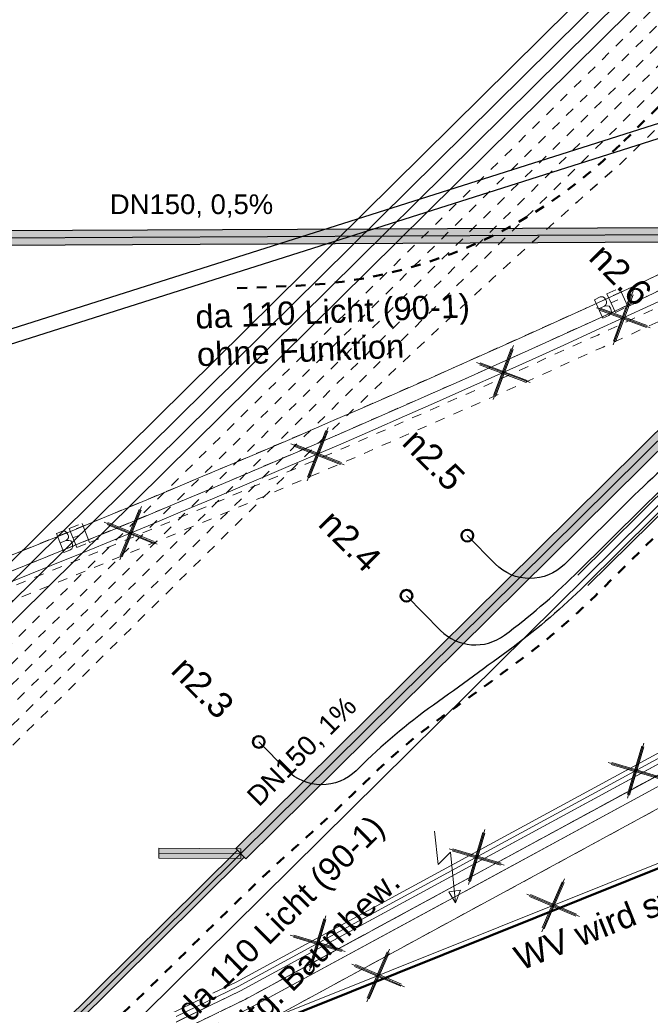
# Model space of a CAD drawing. Header units: metres. Extents: x -502 to 161, y -108 to 174.
# Tile 574 of 776: x -143.55 to -137.09, y 48.01 to 58.1. Entities that reach past the tile are written whole.
import ezdxf

# ---------------------------------------------------------------- set-up
doc = ezdxf.new("R2010")
doc.units = ezdxf.units.M
doc.header["$LTSCALE"] = 0.1
for name, pattern in [('102', [101.6, 101.6, 0]), ('2-1', [0.17, 0.06, -0.025, 0.06, -0.025]), ('202', [0.132, 0.0875, -0.019, 0.0065, -0.019]), ('226', [0.119, 0.1, -0.019]), ('3', [0.27, 0.1, -0.035, 0.1, -0.035])]:
    doc.linetypes.add(name, pattern=pattern)
for name, color, linetype in [('BRI31-005.05-5p02-Koordinierung Lageplan 4. BA ZOB West 2022-06-15', 7, 'Continuous'), ('BRI31-005.06-5f07-Koordinierung Lageplan 4. BA ZOB Fernbusbahnh', 7, 'Continuous'), ('BRI31-005.07-5f08-Koordinierung Lageplan 4. BA Radstation - Seeterrasse 2023-05-31', 7, 'Continuous')]:
    doc.layers.add(name, color=color, linetype=linetype)
doc.styles.add('Arial', font='arial.ttf')

# ---------------------------------------------------------------- blocks, each defined once
blk = doc.blocks.new('1016')
at = {"color": 7, "linetype": 'Continuous', "lineweight": 9, "transparency": 33554687}
for p, q in [((0.703072, 0.277444), (1.257444, -0.276928)), ((1.257444, 0.277444), (0.703072, -0.276928))]:
    blk.add_line(p, q, dxfattribs=at)
at = {"color": 2, "linetype": 'Continuous', "lineweight": 20, "true_color": 0xffff00, "transparency": 33554687}
for p, q in [((1.212401, 0.25319), (0.727326, -0.231885)), ((0.727326, 0.232401), (1.212401, -0.252674)), ((0.748114, 0.25319), (1.23319, -0.231885)), ((1.23319, 0.232401), (0.748114, -0.252674))]:
    blk.add_line(p, q, dxfattribs=at)
blk = doc.blocks.new('10011')
at = {"color": 190, "linetype": 'Continuous', "lineweight": 13, "true_color": 0x7f00ff, "transparency": 33554687}
for p, q in [((4.302568, 0.608018), (4.469535, 0.6081)), ((4.302568, 0.608018), (4.304235, 0.088154)), ((4.655568, 0.608018), (4.907582, 0.608142)), ((4.655568, 0.608018), (4.657235, 0.088154)), ((5.008568, 0.608018), (5.010235, 0.088154)), ((4.302693, 0.352595), (4.469661, 0.352677)), ((4.655694, 0.352595), (4.847467, 0.352689)), ((4.302824, 0.088154), (4.469791, 0.088236)), ((4.655824, 0.088154), (4.907837, 0.088278)), ((5.008823, 0.088154), (5.260838, 0.088278))]:
    blk.add_line(p, q, dxfattribs=at)
at = {"color": 190, "linetype": 'Continuous', "lineweight": 13, "true_color": 0x7f00ff, "transparency": 33554687, "flags": 128}
blk.add_lwpolyline([(4.469535, 0.6081), (4.530396, 0.585559), (4.557445, 0.540477), (4.569467, 0.480368), (4.566462, 0.43228), (4.546926, 0.393209), (4.513866, 0.367663), (4.469661, 0.352677), (4.531898, 0.330094), (4.573975, 0.298537), (4.585997, 0.238428), (4.581489, 0.182827), (4.567964, 0.136242), (4.52739, 0.103182), (4.469791, 0.088236)], dxfattribs=at)
blk = doc.blocks.new('951')
at = {"color": 3, "linetype": 'Continuous', "lineweight": 13, "true_color": 0x00ff00, "transparency": 33554687}
for p, q in [((5.053472, 0.9793), (4.792795, 0.344076)), ((5.13368, 0.444375), (4.732639, -0.518491)), ((4.792795, 0.344076), (5.13368, 0.444375)), ((4.732639, -0.518491), (4.715929, -0.2527)), ((4.715929, -0.2527), (4.943186, -0.339625)), ((4.943186, -0.339625), (4.732639, -0.518491))]:
    blk.add_line(p, q, dxfattribs=at)

msp = doc.modelspace()

# ---------------------------------------------------------------- linework, layer by layer
at = {"layer": 'BRI31-005.05-5p02-Koordinierung Lageplan 4. BA ZOB West 2022-06-15', "color": 3, "linetype": 'Continuous', "lineweight": 18, "true_color": 0x00ff00, "transparency": 33554687, "flags": 128}
for points in [[(-95.349, 78.326), (-102.573, 75.366), (-110.136, 72.306), (-117.067, 69.456), (-120.339, 67.894), (-122.673, 66.48), (-125.441, 64.186), (-127.51, 61.662), (-132.376, 55.512), (-136.332, 50.73), (-141.245, 48.064), (-147.283, 45.146), (-156.913, 41.076), (-164.94, 37.646), (-169.783, 35.816), (-169.97, 35.745), (-171.321, 35.581), (-172.505, 35.438), (-172.655, 35.445), (-174.859, 35.155), (-177.63, 34.484), (-180.428, 33.654)], [(-180.444, 33.702), (-177.643, 34.532), (-174.868, 35.204), (-172.662, 35.496), (-172.516, 35.537), (-171.72, 35.633), (-170.631, 35.766), (-170.344, 35.8), (-170.081, 35.832), (-169.833, 35.904), (-169.818, 35.91), (-164.977, 37.739), (-156.952, 41.168), (-147.324, 45.237), (-141.291, 48.153), (-136.397, 50.809), (-132.454, 55.575), (-127.588, 61.725), (-125.512, 64.257), (-123.463, 65.955), (-123.178, 66.46), (-123.138, 66.53), (-123.099, 66.632)]]:
    msp.add_lwpolyline(points, dxfattribs=at)
at = {"layer": 'BRI31-005.06-5f07-Koordinierung Lageplan 4. BA ZOB Fernbusbahnh', "color": 7, "linetype": 'Continuous', "lineweight": 13, "transparency": 33554687, "flags": 128}
for points in [[(-337.053, -53.906), (-337.053, -53.906, 0.024076), (-333.124, -51.36), (-333.124, -51.36, -0.090571), (-316.448, -43.461, 0.047347), (-281.841, -30.587), (-279.077, -29.218, 0.045809), (-264.224, -20.071), (-198.594, 29.158, -0.054812), (-181.586, 39.217), (-181.586, 39.217, -0.038475), (-159.177, 47.336), (-159.177, 47.336, 0.039395), (-137.757, 55.141), (-137.192, 55.4), (-137.192, 55.4, 0.064343), (-127.446, 61.52), (-127.446, 61.52), (-122.571, 65.536, -0.170872), (-88.33, 78.059), (-82.282, 78.436), (-80.567, 79.709), (-70.98, 86.821), (-68.555, 87.666)], [(-279.011, -29.352, 0.045809), (-264.134, -20.191), (-198.504, 29.038), (-198.504, 29.038, -0.054812), (-181.524, 39.08), (-181.524, 39.08, -0.038475), (-159.137, 47.192), (-159.137, 47.192, 0.039395), (-137.695, 55.004), (-137.695, 55.004), (-137.129, 55.264, 0.064344), (-127.35, 61.405), (-122.476, 65.42), (-122.476, 65.42, -0.17089), (-88.325, 77.909), (-88.325, 77.909), (-82.228, 78.289), (-80.478, 79.588), (-70.909, 86.687), (-68.561, 87.506)]]:
    msp.add_lwpolyline(points, format="xyb", dxfattribs=at)
at = {"layer": 'BRI31-005.06-5f07-Koordinierung Lageplan 4. BA ZOB Fernbusbahnh', "color": 3, "linetype": 'Continuous', "lineweight": 13, "true_color": 0x00ff00, "transparency": 33554687, "flags": 128}
for points in [[(-95.349, 78.326), (-102.573, 75.366), (-110.136, 72.306), (-117.067, 69.456), (-120.339, 67.894), (-122.673, 66.48), (-125.441, 64.186), (-127.51, 61.662), (-132.376, 55.512), (-136.332, 50.73), (-141.245, 48.064), (-147.283, 45.146), (-156.913, 41.076), (-164.94, 37.646), (-169.783, 35.816), (-169.97, 35.745), (-171.321, 35.581), (-172.505, 35.438), (-172.655, 35.445), (-174.859, 35.155), (-177.63, 34.484), (-180.428, 33.654)], [(-180.444, 33.702), (-177.643, 34.532), (-174.868, 35.204), (-172.662, 35.496), (-172.516, 35.537), (-171.72, 35.633), (-170.631, 35.766), (-170.344, 35.8), (-170.081, 35.832), (-169.833, 35.904), (-169.818, 35.91), (-164.977, 37.739), (-156.952, 41.168), (-147.324, 45.237), (-141.291, 48.153), (-136.397, 50.809), (-132.454, 55.575), (-127.588, 61.725), (-125.512, 64.257), (-123.463, 65.955), (-123.178, 66.46), (-123.138, 66.53), (-123.099, 66.632)]]:
    msp.add_lwpolyline(points, dxfattribs=at)
at = {"layer": 'BRI31-005.06-5f07-Koordinierung Lageplan 4. BA ZOB Fernbusbahnh', "color": 255, "linetype": 'Continuous', "lineweight": 9, "transparency": 33554687, "flags": 128}
msp.add_lwpolyline([(-180.46, 33.75), (-177.656, 34.58), (-174.877, 35.253), (-172.672, 35.545), (-172.526, 35.586), (-171.726, 35.683), (-170.637, 35.816), (-170.35, 35.85), (-170.091, 35.881), (-169.849, 35.951), (-169.836, 35.957), (-164.996, 37.785), (-156.972, 41.214), (-147.345, 45.283), (-141.314, 48.198), (-136.429, 50.848), (-132.493, 55.606), (-127.627, 61.756), (-125.548, 64.292), (-123.502, 65.988), (-123.222, 66.485), (-123.183, 66.551), (-123.146, 66.65)], dxfattribs=at)
at = {"layer": 'BRI31-005.07-5f08-Koordinierung Lageplan 4. BA Radstation - Seeterrasse 2023-05-31', "color": 12, "linetype": 'Continuous', "lineweight": 30, "true_color": 0xcc0000, "transparency": 33554687}
for p, q in [((-141.341, 49.611), (-133.166, 57.699)), ((-141.341, 49.611), (-133.166, 57.699)), ((-141.288, 49.558), (-133.113, 57.646)), ((-141.288, 49.558), (-133.113, 57.646)), ((-141.236, 49.504), (-133.061, 57.593)), ((-141.236, 49.504), (-133.061, 57.593))]:
    msp.add_line(p, q, dxfattribs=at)
at = {"layer": 'BRI31-005.07-5f08-Koordinierung Lageplan 4. BA Radstation - Seeterrasse 2023-05-31', "color": 142, "linetype": 'Continuous', "lineweight": 30, "true_color": 0x0099cc, "transparency": 33554687}
for p, q in [((-146.103, 55.928), (-126.137, 56.02)), ((-146.103, 55.928), (-126.137, 56.02)), ((-146.103, 55.853), (-126.137, 55.945)), ((-146.103, 55.853), (-126.137, 55.945)), ((-146.102, 55.778), (-126.136, 55.87)), ((-146.102, 55.778), (-126.136, 55.87))]:
    msp.add_line(p, q, dxfattribs=at)
at = {"layer": 'BRI31-005.07-5f08-Koordinierung Lageplan 4. BA Radstation - Seeterrasse 2023-05-31', "color": 1, "linetype": 'Continuous', "lineweight": 20, "true_color": 0xff0000, "transparency": 33554687}
for p, q in [((-137.837, 52.41), (-134.486, 55.721)), ((-137.732, 52.303), (-134.381, 55.614))]:
    msp.add_line(p, q, dxfattribs=at)
at = {"layer": 'BRI31-005.07-5f08-Koordinierung Lageplan 4. BA Radstation - Seeterrasse 2023-05-31', "color": 12, "linetype": 'Continuous', "lineweight": 13, "true_color": 0xcc0000, "transparency": 33554687}
for p, q in [((-142.127, 49.612), (-141.288, 49.608)), ((-142.127, 49.612), (-141.288, 49.608)), ((-150.124, 40.885), (-141.323, 49.593)), ((-150.124, 40.885), (-141.323, 49.593)), ((-150.089, 40.849), (-141.288, 49.558)), ((-150.089, 40.849), (-141.288, 49.558)), ((-150.053, 40.814), (-141.253, 49.522)), ((-150.053, 40.814), (-141.253, 49.522)), ((-142.127, 49.562), (-141.288, 49.558)), ((-142.127, 49.562), (-141.288, 49.558)), ((-142.127, 49.512), (-141.289, 49.508)), ((-142.127, 49.512), (-141.289, 49.508))]:
    msp.add_line(p, q, dxfattribs=at)
at = {"layer": 'BRI31-005.07-5f08-Koordinierung Lageplan 4. BA Radstation - Seeterrasse 2023-05-31', "color": 7, "linetype": 'Continuous', "lineweight": 9, "transparency": 33554687}
for p, q in [((-142.127, 49.512), (-142.127, 49.612)), ((-142.127, 49.512), (-142.127, 49.612)), ((-141.341, 49.611), (-141.236, 49.504)), ((-141.341, 49.611), (-141.236, 49.504)), ((-141.288, 49.608), (-141.289, 49.508)), ((-141.288, 49.608), (-141.289, 49.508)), ((-141.323, 49.593), (-141.253, 49.522)), ((-141.323, 49.593), (-141.253, 49.522))]:
    msp.add_line(p, q, dxfattribs=at)
at = {"layer": 'BRI31-005.07-5f08-Koordinierung Lageplan 4. BA Radstation - Seeterrasse 2023-05-31', "color": 250, "linetype": '202', "lineweight": 20, "true_color": 0x333333, "transparency": 33554687, "flags": 128}
msp.add_lwpolyline([(-169.782, 35.816), (-164.94, 37.647), (-156.912, 41.076), (-147.283, 45.145), (-141.245, 48.064), (-136.333, 50.73), (-132.377, 55.512), (-127.511, 61.662), (-125.44, 64.186), (-122.672, 66.481), (-120.338, 67.894), (-117.068, 69.455), (-110.137, 72.307), (-102.574, 75.367), (-95.348, 78.327), (-87.205, 81.706), (-82.322, 84.224), (-73.284, 89.176), (-65.38, 92.266), (-55.008, 96.337), (-42.571, 101.496), (-24.277, 108.475), (-23.628, 108.616), (-22.779, 108.939), (-21.227, 109.532), (-20.731, 109.828), (-6.573, 115.397), (-3.333, 116.527), (2.12, 118.676), (8.435, 121.116), (16.199, 124.136), (23.851, 127.116), (32.065, 130.317), (39.013, 133.194), (40.755, 134.413), (40.927, 134.167), (39.159, 132.93), (32.177, 130.039), (23.959, 126.836), (16.307, 123.856), (8.543, 120.836), (2.23, 118.396), (-3.229, 116.245), (-6.469, 115.115), (-20.599, 109.558), (-21.095, 109.262), (-22.673, 108.659), (-23.542, 108.328), (-24.191, 108.187), (-42.461, 101.218), (-54.896, 96.059), (-65.27, 91.986), (-73.156, 88.904), (-82.182, 83.96), (-87.079, 81.434), (-95.234, 78.049), (-102.46, 75.089), (-110.023, 72.029), (-116.946, 69.181), (-120.196, 67.63), (-122.498, 66.235), (-125.226, 63.974), (-127.277, 61.474), (-132.143, 55.324), (-136.139, 50.494), (-141.109, 47.796), (-147.159, 44.871), (-156.794, 40.8), (-164.828, 37.369), (-169.676, 35.536), (-169.782, 35.816)], dxfattribs=at)
msp.add_lwpolyline([(-169.782, 35.816), (-164.94, 37.647), (-156.912, 41.076), (-147.283, 45.145), (-141.245, 48.064), (-136.333, 50.73), (-132.377, 55.512), (-127.511, 61.662), (-125.44, 64.186), (-122.672, 66.481), (-120.338, 67.894), (-117.068, 69.455), (-110.137, 72.307), (-102.574, 75.367), (-95.348, 78.327), (-87.205, 81.706), (-82.322, 84.224), (-73.284, 89.176), (-65.38, 92.266), (-55.008, 96.337), (-42.571, 101.496), (-24.277, 108.475), (-23.628, 108.616), (-22.779, 108.939), (-21.227, 109.532), (-20.731, 109.828), (-6.573, 115.397), (-3.333, 116.527), (2.12, 118.676), (8.435, 121.116), (16.199, 124.136), (23.851, 127.116), (32.065, 130.317), (39.013, 133.194), (40.755, 134.413), (40.927, 134.167), (39.159, 132.93), (32.177, 130.039), (23.959, 126.836), (16.307, 123.856), (8.543, 120.836), (2.23, 118.396), (-3.229, 116.245), (-6.469, 115.115), (-20.599, 109.558), (-21.095, 109.262), (-22.673, 108.659), (-23.542, 108.328), (-24.191, 108.187), (-42.461, 101.218), (-54.896, 96.059), (-65.27, 91.986), (-73.156, 88.904), (-82.182, 83.96), (-87.079, 81.434), (-95.234, 78.049), (-102.46, 75.089), (-110.023, 72.029), (-116.946, 69.181), (-120.196, 67.63), (-122.498, 66.235), (-125.226, 63.974), (-127.277, 61.474), (-132.143, 55.324), (-136.139, 50.494), (-141.109, 47.796), (-147.159, 44.871), (-156.794, 40.8), (-164.828, 37.369), (-169.676, 35.536), (-169.782, 35.816)], dxfattribs=at)
at = {"layer": 'BRI31-005.07-5f08-Koordinierung Lageplan 4. BA Radstation - Seeterrasse 2023-05-31', "color": 250, "linetype": '102', "lineweight": 13, "true_color": 0x333333, "transparency": 33554687, "flags": 128}
msp.add_lwpolyline([(18.523, 125.041), (18.56, 124.733), (16.307, 123.856), (8.543, 120.836), (2.23, 118.396), (-3.229, 116.245), (-6.469, 115.115), (-20.599, 109.558), (-21.095, 109.262), (-22.673, 108.659), (-23.542, 108.328), (-24.191, 108.187), (-42.461, 101.218), (-54.896, 96.059), (-65.27, 91.986), (-73.156, 88.904), (-82.182, 83.96), (-87.079, 81.434), (-95.234, 78.049), (-102.46, 75.089), (-110.023, 72.029), (-116.946, 69.181), (-120.196, 67.63), (-122.498, 66.235), (-125.226, 63.974), (-127.277, 61.474), (-132.143, 55.324), (-136.139, 50.494), (-141.109, 47.796), (-147.159, 44.871), (-156.794, 40.8), (-164.828, 37.369), (-169.676, 35.536), (-169.782, 35.816), (-164.94, 37.647), (-156.912, 41.076), (-147.283, 45.145), (-141.245, 48.064), (-136.333, 50.73), (-132.377, 55.512), (-127.511, 61.662), (-125.44, 64.186), (-122.672, 66.481), (-120.338, 67.894), (-117.068, 69.455), (-110.137, 72.307), (-102.574, 75.367), (-95.348, 78.327), (-87.205, 81.706), (-82.322, 84.224), (-73.284, 89.176), (-71.061, 90.045)], dxfattribs=at)
msp.add_lwpolyline([(18.523, 125.041), (18.56, 124.733), (16.307, 123.856), (8.543, 120.836), (2.23, 118.396), (-3.229, 116.245), (-6.469, 115.115), (-20.599, 109.558), (-21.095, 109.262), (-22.673, 108.659), (-23.542, 108.328), (-24.191, 108.187), (-42.461, 101.218), (-54.896, 96.059), (-65.27, 91.986), (-73.156, 88.904), (-82.182, 83.96), (-87.079, 81.434), (-95.234, 78.049), (-102.46, 75.089), (-110.023, 72.029), (-116.946, 69.181), (-120.196, 67.63), (-122.498, 66.235), (-125.226, 63.974), (-127.277, 61.474), (-132.143, 55.324), (-136.139, 50.494), (-141.109, 47.796), (-147.159, 44.871), (-156.794, 40.8), (-164.828, 37.369), (-169.676, 35.536), (-169.782, 35.816), (-164.94, 37.647), (-156.912, 41.076), (-147.283, 45.145), (-141.245, 48.064), (-136.333, 50.73), (-132.377, 55.512), (-127.511, 61.662), (-125.44, 64.186), (-122.672, 66.481), (-120.338, 67.894), (-117.068, 69.455), (-110.137, 72.307), (-102.574, 75.367), (-95.348, 78.327), (-87.205, 81.706), (-82.322, 84.224), (-73.284, 89.176), (-71.061, 90.045)], dxfattribs=at)
at = {"layer": 'BRI31-005.07-5f08-Koordinierung Lageplan 4. BA Radstation - Seeterrasse 2023-05-31', "color": 4, "linetype": 'Continuous', "lineweight": 50, "true_color": 0x00ffff, "transparency": 33554687, "flags": 128}
msp.add_lwpolyline([(-176.028, 33.354), (-175.344, 33.639), (-175.32, 33.649), (-149.728, 44.314), (-126.41, 53.651), (-118.108, 57.122), (-98.268, 65.417), (-72.061, 76.231), (-71.968, 76.269), (-71.319, 76.53), (-71.287, 76.543), (-48.623, 85.662), (-14.781, 99.28), (-14.773, 99.283), (-6.66, 102.548), (8.532, 108.66), (9.2, 108.929), (9.364, 108.995), (9.657, 109.113), (23.868, 114.898)], dxfattribs=at)
msp.add_lwpolyline([(-176.028, 33.354), (-175.344, 33.639), (-175.32, 33.649), (-149.728, 44.314), (-126.41, 53.651), (-118.108, 57.122), (-98.268, 65.417), (-72.061, 76.231), (-71.968, 76.269), (-71.319, 76.53), (-71.287, 76.543), (-48.623, 85.662), (-14.781, 99.28), (-14.773, 99.283), (-6.66, 102.548), (8.532, 108.66), (9.2, 108.929), (9.364, 108.995), (9.657, 109.113), (23.868, 114.898)], dxfattribs=at)
at = {"layer": 'BRI31-005.07-5f08-Koordinierung Lageplan 4. BA Radstation - Seeterrasse 2023-05-31', "color": 250, "linetype": '102', "lineweight": 9, "true_color": 0x333333, "transparency": 33554687, "flags": 128}
for points in [[(-169.818, 35.91), (-164.977, 37.739), (-156.952, 41.168), (-147.324, 45.237), (-141.291, 48.153), (-136.397, 50.809), (-132.454, 55.575), (-127.588, 61.725), (-125.512, 64.257), (-122.731, 66.562), (-120.387, 67.982), (-117.108, 69.547), (-110.174, 72.399), (-102.611, 75.459), (-95.387, 78.418), (-87.248, 81.797), (-82.369, 84.312), (-73.326, 89.267), (-65.415, 92.359), (-55.045, 96.429), (-42.607, 101.588), (-24.306, 108.571), (-23.648, 108.714), (-23.606, 108.518), (-24.248, 108.379), (-42.533, 101.402), (-54.971, 96.243), (-65.343, 92.173), (-73.242, 89.085), (-82.275, 84.136), (-87.164, 81.615), (-95.311, 78.234), (-102.535, 75.273), (-110.098, 72.213), (-117.026, 69.365), (-120.291, 67.806), (-122.615, 66.398), (-125.37, 64.115), (-127.432, 61.599), (-132.298, 55.449), (-136.267, 50.651), (-141.199, 47.975), (-147.242, 45.055), (-156.874, 40.984), (-164.903, 37.553), (-169.748, 35.722), (-169.818, 35.91)], [(-169.818, 35.91), (-164.977, 37.739), (-156.952, 41.168), (-147.324, 45.237), (-141.291, 48.153), (-136.397, 50.809), (-132.454, 55.575), (-127.588, 61.725), (-125.512, 64.257), (-122.731, 66.562), (-120.387, 67.982), (-117.108, 69.547), (-110.174, 72.399), (-102.611, 75.459), (-95.387, 78.418), (-87.248, 81.797), (-82.369, 84.312), (-73.326, 89.267), (-65.415, 92.359), (-55.045, 96.429), (-42.607, 101.588), (-24.306, 108.571), (-23.648, 108.714), (-23.606, 108.518), (-24.248, 108.379), (-42.533, 101.402), (-54.971, 96.243), (-65.343, 92.173), (-73.242, 89.085), (-82.275, 84.136), (-87.164, 81.615), (-95.311, 78.234), (-102.535, 75.273), (-110.098, 72.213), (-117.026, 69.365), (-120.291, 67.806), (-122.615, 66.398), (-125.37, 64.115), (-127.432, 61.599), (-132.298, 55.449), (-136.267, 50.651), (-141.199, 47.975), (-147.242, 45.055), (-156.874, 40.984), (-164.903, 37.553), (-169.748, 35.722), (-169.818, 35.91)], [(-169.818, 35.91), (-164.977, 37.739), (-156.952, 41.168), (-147.324, 45.237), (-141.291, 48.153), (-136.397, 50.809), (-132.454, 55.575), (-127.588, 61.725), (-125.512, 64.257), (-122.731, 66.562), (-120.387, 67.982), (-117.108, 69.547), (-110.174, 72.399), (-102.611, 75.459), (-95.387, 78.418), (-87.248, 81.797), (-82.369, 84.312), (-73.326, 89.267), (-69.988, 90.572)], [(-169.818, 35.91), (-164.977, 37.739), (-156.952, 41.168), (-147.324, 45.237), (-141.291, 48.153), (-136.397, 50.809), (-132.454, 55.575), (-127.588, 61.725), (-125.512, 64.257), (-122.731, 66.562), (-120.387, 67.982), (-117.108, 69.547), (-110.174, 72.399), (-102.611, 75.459), (-95.387, 78.418), (-87.248, 81.797), (-82.369, 84.312), (-73.326, 89.267), (-69.988, 90.572)], [(-69.916, 90.385), (-73.242, 89.085), (-82.275, 84.136), (-87.164, 81.615), (-95.311, 78.234), (-102.535, 75.273), (-110.098, 72.213), (-117.026, 69.365), (-120.291, 67.806), (-122.615, 66.398), (-125.37, 64.115), (-127.432, 61.599), (-132.298, 55.449), (-136.267, 50.651), (-141.199, 47.975), (-147.242, 45.055), (-156.874, 40.984), (-164.903, 37.553), (-169.748, 35.722), (-169.818, 35.91)], [(-69.916, 90.385), (-73.242, 89.085), (-82.275, 84.136), (-87.164, 81.615), (-95.311, 78.234), (-102.535, 75.273), (-110.098, 72.213), (-117.026, 69.365), (-120.291, 67.806), (-122.615, 66.398), (-125.37, 64.115), (-127.432, 61.599), (-132.298, 55.449), (-136.267, 50.651), (-141.199, 47.975), (-147.242, 45.055), (-156.874, 40.984), (-164.903, 37.553), (-169.748, 35.722), (-169.818, 35.91)], [(-169.853, 36.004), (-165.014, 37.832), (-156.991, 41.26), (-147.365, 45.328), (-141.337, 48.242), (-136.462, 50.888), (-132.532, 55.638), (-127.666, 61.788), (-125.583, 64.328), (-123.541, 66.02), (-123.265, 66.509), (-123.091, 66.411), (-123.385, 65.89), (-125.441, 64.186), (-127.51, 61.662), (-132.376, 55.512), (-136.332, 50.73), (-141.245, 48.064), (-147.283, 45.146), (-156.913, 41.076), (-164.94, 37.646), (-169.783, 35.816), (-169.853, 36.004)], [(-169.853, 36.004), (-165.014, 37.832), (-156.991, 41.26), (-147.365, 45.328), (-141.337, 48.242), (-136.462, 50.888), (-132.532, 55.638), (-127.666, 61.788), (-125.583, 64.328), (-123.541, 66.02), (-123.265, 66.509), (-123.091, 66.411), (-123.385, 65.89), (-125.441, 64.186), (-127.51, 61.662), (-132.376, 55.512), (-136.332, 50.73), (-141.245, 48.064), (-147.283, 45.146), (-156.913, 41.076), (-164.94, 37.646), (-169.783, 35.816), (-169.853, 36.004)], [(-169.853, 36.004), (-165.014, 37.832), (-156.991, 41.26), (-147.365, 45.328), (-141.337, 48.242), (-136.462, 50.888), (-132.532, 55.638), (-127.666, 61.788), (-125.583, 64.328), (-123.541, 66.02), (-123.265, 66.509), (-123.091, 66.411), (-123.385, 65.89), (-125.441, 64.186), (-127.51, 61.662), (-132.376, 55.512), (-136.332, 50.73), (-141.245, 48.064), (-147.283, 45.146), (-156.913, 41.076), (-164.94, 37.646), (-169.783, 35.816), (-169.853, 36.004)], [(-169.853, 36.004), (-165.014, 37.832), (-156.991, 41.26), (-147.365, 45.328), (-141.337, 48.242), (-136.462, 50.888), (-132.532, 55.638), (-127.666, 61.788), (-125.583, 64.328), (-123.541, 66.02), (-123.265, 66.509), (-123.091, 66.411), (-123.385, 65.89), (-125.441, 64.186), (-127.51, 61.662), (-132.376, 55.512), (-136.332, 50.73), (-141.245, 48.064), (-147.283, 45.146), (-156.913, 41.076), (-164.94, 37.646), (-169.783, 35.816), (-169.853, 36.004)]]:
    msp.add_lwpolyline(points, dxfattribs=at)
at = {"layer": 'BRI31-005.07-5f08-Koordinierung Lageplan 4. BA Radstation - Seeterrasse 2023-05-31', "color": 7, "linetype": '2-1', "lineweight": 13, "transparency": 33554687, "flags": 128}
for points in [[(-337.053, -53.906), (-337.053, -53.906, 0.024076), (-333.124, -51.36), (-333.124, -51.36, -0.090571), (-316.448, -43.461, 0.047347), (-281.841, -30.587), (-279.077, -29.218, 0.045809), (-264.224, -20.071), (-198.594, 29.158, -0.054812), (-181.586, 39.217), (-181.586, 39.217, -0.038475), (-159.177, 47.336), (-159.177, 47.336, 0.039395), (-137.757, 55.141), (-137.192, 55.4), (-137.192, 55.4, 0.064343), (-127.446, 61.52), (-127.446, 61.52), (-122.571, 65.536, -0.170872), (-88.33, 78.059), (-82.282, 78.436), (-80.567, 79.709), (-70.98, 86.821), (-68.555, 87.666)], [(-337.053, -53.906), (-337.053, -53.906, 0.024076), (-333.124, -51.36), (-333.124, -51.36, -0.090571), (-316.448, -43.461, 0.047347), (-281.841, -30.587), (-279.077, -29.218, 0.045809), (-264.224, -20.071), (-198.594, 29.158, -0.054812), (-181.586, 39.217), (-181.586, 39.217, -0.038475), (-159.177, 47.336), (-159.177, 47.336, 0.039395), (-137.757, 55.141), (-137.192, 55.4), (-137.192, 55.4, 0.064343), (-127.446, 61.52), (-127.446, 61.52), (-122.571, 65.536, -0.170872), (-88.33, 78.059), (-82.282, 78.436), (-80.567, 79.709), (-70.98, 86.821), (-68.555, 87.666)], [(-336.978, -54.036), (-336.978, -54.036, 0.024076), (-333.036, -51.482), (-333.036, -51.482, -0.090571), (-316.409, -43.606), (-316.409, -43.606, 0.047348), (-281.775, -30.721), (-281.775, -30.721), (-279.011, -29.352, 0.045809), (-264.134, -20.191), (-198.504, 29.038), (-198.504, 29.038, -0.054812), (-181.524, 39.08), (-181.524, 39.08, -0.038475), (-159.137, 47.192), (-159.137, 47.192, 0.039395), (-137.695, 55.004), (-137.695, 55.004), (-137.129, 55.264, 0.064344), (-127.35, 61.405), (-122.476, 65.42), (-122.476, 65.42, -0.17089), (-88.325, 77.909), (-88.325, 77.909), (-82.228, 78.289), (-80.478, 79.588), (-70.909, 86.687), (-68.561, 87.506)], [(-336.978, -54.036), (-336.978, -54.036, 0.024076), (-333.036, -51.482), (-333.036, -51.482, -0.090571), (-316.409, -43.606), (-316.409, -43.606, 0.047348), (-281.775, -30.721), (-281.775, -30.721), (-279.011, -29.352, 0.045809), (-264.134, -20.191), (-198.504, 29.038), (-198.504, 29.038, -0.054812), (-181.524, 39.08), (-181.524, 39.08, -0.038475), (-159.137, 47.192), (-159.137, 47.192, 0.039395), (-137.695, 55.004), (-137.695, 55.004), (-137.129, 55.264, 0.064344), (-127.35, 61.405), (-122.476, 65.42), (-122.476, 65.42, -0.17089), (-88.325, 77.909), (-88.325, 77.909), (-82.228, 78.289), (-80.478, 79.588), (-70.909, 86.687), (-68.561, 87.506)], [(-181.407, 38.82), (-181.407, 38.82, -0.038472), (-159.063, 46.917), (-159.063, 46.917), (-159.063, 46.917, 0.039399), (-137.576, 54.745), (-137.576, 54.745), (-137.01, 55.005), (-137.01, 55.005, 0.064354), (-127.168, 61.185), (-127.168, 61.185), (-122.295, 65.2), (-122.295, 65.2, -0.170924), (-88.314, 77.624), (-88.314, 77.624), (-82.299, 77.999)], [(-181.407, 38.82), (-181.407, 38.82, -0.038472), (-159.063, 46.917), (-159.063, 46.917), (-159.063, 46.917, 0.039399), (-137.576, 54.745), (-137.576, 54.745), (-137.01, 55.005), (-137.01, 55.005, 0.064354), (-127.168, 61.185), (-127.168, 61.185), (-122.295, 65.2), (-122.295, 65.2, -0.170924), (-88.314, 77.624), (-88.314, 77.624), (-82.299, 77.999)]]:
    msp.add_lwpolyline(points, format="xyb", dxfattribs=at)
at = {"layer": 'BRI31-005.07-5f08-Koordinierung Lageplan 4. BA Radstation - Seeterrasse 2023-05-31', "color": 255, "linetype": 'Continuous', "lineweight": 9, "transparency": 33554687, "flags": 128}
msp.add_lwpolyline([(-67.847, 87.091), (-68.565, 87.398), (-70.862, 86.597), (-80.418, 79.508), (-82.192, 78.191), (-88.321, 77.809, 0.170942), (-122.419, 65.337), (-127.291, 61.323), (-127.291, 61.323, -0.064309), (-137.087, 55.173), (-137.087, 55.173), (-137.653, 54.913), (-137.653, 54.913, -0.039396), (-159.111, 47.095), (-159.111, 47.095, 0.038849), (-181.694, 38.893)], format="xyb", dxfattribs=at)
msp.add_lwpolyline([(-67.847, 87.091), (-68.565, 87.398), (-70.862, 86.597), (-80.418, 79.508), (-82.192, 78.191), (-88.321, 77.809, 0.170942), (-122.419, 65.337), (-127.291, 61.323), (-127.291, 61.323, -0.064309), (-137.087, 55.173), (-137.087, 55.173), (-137.653, 54.913), (-137.653, 54.913, -0.039396), (-159.111, 47.095), (-159.111, 47.095, 0.038849), (-181.694, 38.893)], format="xyb", dxfattribs=at)
at = {"layer": 'BRI31-005.07-5f08-Koordinierung Lageplan 4. BA Radstation - Seeterrasse 2023-05-31', "color": 190, "linetype": '3', "lineweight": 13, "true_color": 0x7f00ff, "transparency": 33554687, "flags": 128}
msp.add_lwpolyline([(-181.463, 38.943), (-181.463, 38.943, -0.038479), (-159.094, 47.048), (-159.094, 47.048, 0.039391), (-137.632, 54.868), (-137.066, 55.128), (-137.066, 55.128, 0.06431), (-127.26, 61.285), (-127.26, 61.285), (-122.381, 65.304), (-122.381, 65.304, -0.170908), (-88.319, 77.759), (-88.319, 77.759), (-82.175, 78.142), (-80.388, 79.468), (-70.838, 86.552), (-68.566, 87.345), (-67.867, 87.045)], format="xyb", dxfattribs=at)
msp.add_lwpolyline([(-181.463, 38.943), (-181.463, 38.943, -0.038479), (-159.094, 47.048), (-159.094, 47.048, 0.039391), (-137.632, 54.868), (-137.066, 55.128), (-137.066, 55.128, 0.06431), (-127.26, 61.285), (-127.26, 61.285), (-122.381, 65.304), (-122.381, 65.304, -0.170908), (-88.319, 77.759), (-88.319, 77.759), (-82.175, 78.142), (-80.388, 79.468), (-70.838, 86.552), (-68.566, 87.345), (-67.867, 87.045)], format="xyb", dxfattribs=at)
at = {"layer": 'BRI31-005.07-5f08-Koordinierung Lageplan 4. BA Radstation - Seeterrasse 2023-05-31', "color": 3, "linetype": 'Continuous', "lineweight": 13, "true_color": 0x00ff00, "transparency": 33554687, "flags": 128}
for points in [[(-95.349, 78.326), (-102.573, 75.366), (-110.136, 72.306), (-117.067, 69.456), (-120.339, 67.894), (-122.673, 66.48), (-125.441, 64.186), (-127.51, 61.662), (-132.376, 55.512), (-136.332, 50.73), (-141.245, 48.064), (-147.283, 45.146), (-156.913, 41.076), (-164.94, 37.646), (-169.783, 35.816), (-169.97, 35.745), (-171.321, 35.581), (-172.505, 35.438), (-172.655, 35.445), (-174.859, 35.155), (-177.63, 34.484), (-180.428, 33.654)], [(-95.349, 78.326), (-102.573, 75.366), (-110.136, 72.306), (-117.067, 69.456), (-120.339, 67.894), (-122.673, 66.48), (-125.441, 64.186), (-127.51, 61.662), (-132.376, 55.512), (-136.332, 50.73), (-141.245, 48.064), (-147.283, 45.146), (-156.913, 41.076), (-164.94, 37.646), (-169.783, 35.816), (-169.97, 35.745), (-171.321, 35.581), (-172.505, 35.438), (-172.655, 35.445), (-174.859, 35.155), (-177.63, 34.484), (-180.428, 33.654)], [(-180.444, 33.702), (-177.643, 34.532), (-174.868, 35.204), (-172.662, 35.496), (-172.516, 35.537), (-171.72, 35.633), (-170.631, 35.766), (-170.344, 35.8), (-170.081, 35.832), (-169.833, 35.904), (-169.818, 35.91), (-164.977, 37.739), (-156.952, 41.168), (-147.324, 45.237), (-141.291, 48.153), (-136.397, 50.809), (-132.454, 55.575), (-127.588, 61.725), (-125.512, 64.257), (-123.463, 65.955), (-123.178, 66.46), (-123.138, 66.53), (-123.099, 66.632)], [(-180.444, 33.702), (-177.643, 34.532), (-174.868, 35.204), (-172.662, 35.496), (-172.516, 35.537), (-171.72, 35.633), (-170.631, 35.766), (-170.344, 35.8), (-170.081, 35.832), (-169.833, 35.904), (-169.818, 35.91), (-164.977, 37.739), (-156.952, 41.168), (-147.324, 45.237), (-141.291, 48.153), (-136.397, 50.809), (-132.454, 55.575), (-127.588, 61.725), (-125.512, 64.257), (-123.463, 65.955), (-123.178, 66.46), (-123.138, 66.53), (-123.099, 66.632)]]:
    msp.add_lwpolyline(points, dxfattribs=at)
at = {"layer": 'BRI31-005.07-5f08-Koordinierung Lageplan 4. BA Radstation - Seeterrasse 2023-05-31', "color": 255, "linetype": 'Continuous', "lineweight": 9, "transparency": 33554687, "flags": 128}
for points in [[(-71.987, 76.315), (-72.08, 76.277), (-98.287, 65.463), (-118.127, 57.168), (-126.429, 53.697), (-149.747, 44.36), (-175.339, 33.695), (-175.363, 33.685), (-176.047, 33.4)], [(-71.987, 76.315), (-72.08, 76.277), (-98.287, 65.463), (-118.127, 57.168), (-126.429, 53.697), (-149.747, 44.36), (-175.339, 33.695), (-175.363, 33.685), (-176.047, 33.4)], [(-180.46, 33.75), (-177.656, 34.58), (-174.877, 35.253), (-172.672, 35.545), (-172.526, 35.586), (-171.726, 35.683), (-170.637, 35.816), (-170.35, 35.85), (-170.091, 35.881), (-169.849, 35.951), (-169.836, 35.957), (-164.996, 37.785), (-156.972, 41.214), (-147.345, 45.283), (-141.314, 48.198), (-136.429, 50.848), (-132.493, 55.606), (-127.627, 61.756), (-125.548, 64.292), (-123.502, 65.988), (-123.222, 66.485), (-123.183, 66.551), (-123.146, 66.65)], [(-180.46, 33.75), (-177.656, 34.58), (-174.877, 35.253), (-172.672, 35.545), (-172.526, 35.586), (-171.726, 35.683), (-170.637, 35.816), (-170.35, 35.85), (-170.091, 35.881), (-169.849, 35.951), (-169.836, 35.957), (-164.996, 37.785), (-156.972, 41.214), (-147.345, 45.283), (-141.314, 48.198), (-136.429, 50.848), (-132.493, 55.606), (-127.627, 61.756), (-125.548, 64.292), (-123.502, 65.988), (-123.222, 66.485), (-123.183, 66.551), (-123.146, 66.65)]]:
    msp.add_lwpolyline(points, dxfattribs=at)
at = {"layer": 'BRI31-005.07-5f08-Koordinierung Lageplan 4. BA Radstation - Seeterrasse 2023-05-31', "color": 3, "linetype": '2-1', "lineweight": 30, "true_color": 0x00ff00, "transparency": 33554687, "flags": 128}
for points in [[(-128.732, 67.131), (-130.891, 64.849), (-134.62, 61.063, 0.091835), (-135.64, 59.554, -0.09526), (-136.869, 57.764), (-149.724, 45.062), (-149.724, 45.062, -0.080166), (-150.932, 44.2), (-150.932, 44.2), (-150.932, 44.2, 0.081399), (-152.139, 43.335), (-152.139, 43.335)], [(-131.205, 65.172), (-134.941, 61.379, 0.091835), (-136.053, 59.734), (-136.053, 59.734, -0.09526), (-137.185, 58.084), (-137.185, 58.084), (-150.04, 45.382), (-150.04, 45.382, -0.029474), (-151.144, 44.413), (-151.144, 44.413, 0.030696), (-152.245, 43.441)], [(-152.245, 43.441), (-152.245, 43.441, -0.056142), (-151.091, 44.36), (-151.091, 44.36), (-151.091, 44.36, 0.054914), (-149.934, 45.275), (-149.934, 45.275), (-137.08, 57.978, 0.09526), (-135.915, 59.674, -0.091835), (-134.834, 61.274), (-131.1, 65.064)], [(-130.996, 64.957), (-134.727, 61.168), (-134.727, 61.168, 0.091835), (-135.778, 59.614), (-135.778, 59.614), (-135.778, 59.614, -0.09526), (-136.974, 57.871), (-136.974, 57.871), (-149.829, 45.169), (-149.829, 45.169, -0.054927), (-150.985, 44.253), (-150.985, 44.253), (-150.985, 44.253, 0.056156), (-152.139, 43.335), (-152.139, 43.335)], [(-152.033, 43.229, -0.081411), (-150.827, 44.094, 0.080181), (-149.618, 44.955), (-136.763, 57.657, 0.070594), (-135.76, 58.977), (-135.76, 58.977, -0.011662), (-135.239, 59.859), (-135.239, 59.859, -0.058786), (-134.605, 60.654)]]:
    msp.add_lwpolyline(points, format="xyb", dxfattribs=at)
at = {"layer": 'BRI31-005.07-5f08-Koordinierung Lageplan 4. BA Radstation - Seeterrasse 2023-05-31', "color": 7, "linetype": 'Continuous', "lineweight": 30, "transparency": 33554687, "flags": 128}
for points in [[(-152.35, 43.548), (-152.35, 43.548, -0.005138), (-151.302, 44.573), (-151.302, 44.573, 0.003919), (-150.251, 45.595), (-137.396, 58.298), (-137.396, 58.298, 0.09526), (-136.328, 59.854), (-136.328, 59.854, -0.091835), (-135.154, 61.589), (-131.414, 65.388)], [(-131.31, 65.28), (-135.047, 61.484, 0.091835), (-136.19, 59.794, -0.09526), (-137.29, 58.191), (-150.145, 45.489, -0.029472), (-151.249, 44.52), (-151.249, 44.52, 0.030692), (-152.35, 43.548), (-152.35, 43.548)], [(-135.277, 61.873, 0.073545), (-135.774, 61.211), (-135.774, 61.211, -0.005357), (-136.181, 60.48), (-136.181, 60.48, 0.026823), (-136.465, 59.914, -0.09526), (-137.501, 58.404), (-150.23, 45.827), (-150.23, 45.827, -0.037494), (-150.994, 45.177), (-150.994, 45.177, 0.037592), (-151.758, 44.528)]]:
    msp.add_lwpolyline(points, format="xyb", dxfattribs=at)
at = {"layer": 'BRI31-005.07-5f08-Koordinierung Lageplan 4. BA Radstation - Seeterrasse 2023-05-31', "color": 142, "linetype": 'Continuous', "lineweight": 30, "true_color": 0x0099cc, "transparency": 33554687, "flags": 128}
msp.add_lwpolyline([(-134.643, 32.579), (-134.835, 33.436, 0.177496), (-137.09, 36.937), (-139.519, 38.773), (-141.523, 40.269, -0.17993), (-142.469, 41.732), (-143.259, 45.305), (-143.259, 45.305, -0.25774), (-142.575, 47.623), (-142.575, 47.623), (-134.434, 55.667), (-134.434, 55.667, -0.145153), (-133.554, 56.138), (-133.554, 56.138, 0.265247), (-132.875, 56.735), (-132.875, 56.735), (-130.744, 62.94, -0.107169)], format="xyb", dxfattribs=at)
at = {"layer": 'BRI31-005.07-5f08-Koordinierung Lageplan 4. BA Radstation - Seeterrasse 2023-05-31', "color": 3, "linetype": 'Continuous', "lineweight": 30, "true_color": 0x00ff00, "transparency": 33554687, "flags": 128}
msp.add_lwpolyline([(-135.382, 61.98), (-135.382, 61.98, 0.072597), (-135.893, 61.302), (-135.893, 61.302), (-135.893, 61.302, -0.004415), (-136.311, 60.554), (-136.311, 60.554), (-136.311, 60.554, 0.026823), (-136.602, 59.974), (-136.602, 59.974, -0.09526), (-137.607, 58.511), (-150.335, 45.934, -0.037449), (-151.099, 45.284, 0.037542), (-151.863, 44.634)], format="xyb", dxfattribs=at)
at = {"layer": 'BRI31-005.07-5f08-Koordinierung Lageplan 4. BA Radstation - Seeterrasse 2023-05-31', "color": 1, "linetype": '226', "lineweight": 50, "true_color": 0xff0000, "transparency": 33554687, "flags": 128}
for points in [[(-134.5, 60.547, 0.058786), (-135.112, 59.78), (-135.112, 59.78, 0.011662), (-135.629, 58.904), (-135.629, 58.904, -0.070594), (-136.658, 57.551), (-137.407, 56.811)], [(-132.416, 57.171), (-135.41, 54.21, -0.037446), (-136.225, 53.516, 0.037823), (-136.944, 52.903), (-137.656, 52.199), (-137.656, 52.199, -0.035462), (-138.409, 51.553), (-138.409, 51.553), (-138.409, 51.553, -0.00435), (-139.227, 50.957), (-139.227, 50.957, 0.039418), (-139.971, 50.332, -0.012995), (-140.702, 49.648), (-140.702, 49.648, 0.013386), (-141.432, 48.963), (-141.432, 48.963, -0.006682), (-143.575, 46.9, 0.019596), (-145.631, 44.815), (-146.579, 43.776, 0.047197), (-147.234, 42.905), (-147.234, 42.905, -0.061177), (-147.584, 42.463), (-147.584, 42.463), (-148.224, 41.83)], [(-137.407, 56.811), (-137.407, 56.811, -0.186545), (-140.713, 55.372), (-140.713, 55.372), (-141.408, 55.343)]]:
    msp.add_lwpolyline(points, format="xyb", dxfattribs=at)
at = {"layer": 'BRI31-005.07-5f08-Koordinierung Lageplan 4. BA Radstation - Seeterrasse 2023-05-31', "color": 190, "linetype": '2-1', "lineweight": 30, "true_color": 0x7f00ff, "transparency": 33554687, "flags": 128}
msp.add_lwpolyline([(-134.394, 60.44), (-134.394, 60.44, 0.058786), (-134.985, 59.7), (-134.985, 59.7, 0.011649), (-135.497, 58.832), (-135.497, 58.832, -0.070638), (-136.552, 57.444), (-136.552, 57.444), (-137.406, 56.614), (-137.406, 56.614, 0.015136), (-140.816, 53.442), (-140.816, 53.442), (-149.513, 44.849, -0.080204), (-150.721, 43.987, 0.081432), (-151.927, 43.123)], format="xyb", dxfattribs=at)
at = {"layer": 'BRI31-005.07-5f08-Koordinierung Lageplan 4. BA Radstation - Seeterrasse 2023-05-31', "color": 1, "linetype": 'Continuous', "lineweight": 30, "true_color": 0xff0000, "transparency": 33554687, "flags": 128}
for points in [[(-148.781, 53.529), (-148.781, 53.529, 0.247512), (-148.322, 53.446), (-148.322, 53.446), (-133.458, 58.163), (-133.458, 58.163, -0.293912), (-132.727, 57.965), (-132.727, 57.965)], [(-132.838, 57.865), (-132.838, 57.865, 0.293874), (-133.413, 58.02), (-133.413, 58.02), (-145.753, 54.104), (-145.753, 54.104, 0.101698), (-148.564, 52.532), (-148.564, 52.532), (-149.389, 51.819, -0.406013), (-150.085, 51.859)], [(-132.728, 57.495), (-135.726, 54.53), (-135.726, 54.53, -0.037447), (-136.49, 53.88), (-136.49, 53.88), (-136.49, 53.88, 0.037448), (-137.254, 53.23), (-137.254, 53.23), (-137.973, 52.519), (-137.973, 52.519, -0.414344), (-138.68, 52.523), (-138.68, 52.523), (-138.968, 52.814)], [(-139.591, 52.198), (-139.242, 51.844, 0.373367), (-138.588, 51.794, 0.035462), (-137.867, 52.412), (-137.155, 53.116, -0.037823), (-136.402, 53.759), (-136.402, 53.759, 0.037446), (-135.621, 54.423), (-135.621, 54.423), (-132.622, 57.388)], [(-132.517, 57.282), (-135.515, 54.316, -0.037446), (-136.313, 53.637, 0.037819), (-137.049, 53.01), (-137.762, 52.306, -0.035462), (-138.499, 51.673), (-138.499, 51.673, -0.00435), (-139.314, 51.079), (-139.314, 51.079), (-139.314, 51.079, 0.039816), (-140.083, 50.431), (-140.083, 50.431), (-140.108, 50.407, -0.414344), (-140.816, 50.411), (-141.104, 50.702)]]:
    msp.add_lwpolyline(points, format="xyb", dxfattribs=at)
at = {"layer": 'BRI31-005.07-5f08-Koordinierung Lageplan 4. BA Radstation - Seeterrasse 2023-05-31', "color": 4, "linetype": 'Continuous', "lineweight": 20, "true_color": 0x00ffff, "transparency": 33554687, "flags": 128}
msp.add_lwpolyline([(-176.028, 33.354), (-175.344, 33.639), (-175.32, 33.649), (-149.728, 44.314), (-126.41, 53.651)], dxfattribs=at)
msp.add_lwpolyline([(-176.028, 33.354), (-175.344, 33.639), (-175.32, 33.649), (-149.728, 44.314), (-126.41, 53.651)], dxfattribs=at)
at = {"layer": 'BRI31-005.07-5f08-Koordinierung Lageplan 4. BA Radstation - Seeterrasse 2023-05-31', "color": 191, "linetype": 'Continuous', "lineweight": 50, "true_color": 0xbf7fff, "transparency": 33554687}
for centre in [(-138.968, 52.814), (-139.591, 52.198), (-141.104, 50.702)]:
    msp.add_circle(centre, 0.06, dxfattribs=at)
at = {"layer": 'BRI31-005.07-5f08-Koordinierung Lageplan 4. BA Radstation - Seeterrasse 2023-05-31', "color": 12, "linetype": 'Continuous', "true_color": 0xcc0000, "transparency": 33554687}
for points in [[(-133.061, 57.593), (-133.166, 57.699), (-141.236, 49.504), (-141.341, 49.611)], [(-133.061, 57.593), (-133.166, 57.699), (-141.236, 49.504), (-141.341, 49.611)], [(-141.288, 49.608), (-141.289, 49.508), (-142.127, 49.612), (-142.127, 49.512)], [(-141.288, 49.608), (-141.289, 49.508), (-142.127, 49.612), (-142.127, 49.512)], [(-150.053, 40.814), (-150.124, 40.885), (-141.253, 49.522), (-141.323, 49.593)], [(-150.053, 40.814), (-150.124, 40.885), (-141.253, 49.522), (-141.323, 49.593)]]:
    msp.add_solid(points, dxfattribs=at)
at = {"layer": 'BRI31-005.07-5f08-Koordinierung Lageplan 4. BA Radstation - Seeterrasse 2023-05-31', "color": 142, "linetype": 'Continuous', "true_color": 0x0099cc, "transparency": 33554687}
msp.add_solid([(-126.136, 55.87), (-126.137, 56.02), (-146.102, 55.778), (-146.103, 55.928)], dxfattribs=at)
msp.add_solid([(-126.136, 55.87), (-126.137, 56.02), (-146.102, 55.778), (-146.103, 55.928)], dxfattribs=at)

# ---------------------------------------------------------------- block references
at = {"layer": 'BRI31-005.07-5f08-Koordinierung Lageplan 4. BA Radstation - Seeterrasse 2023-05-31', "color": 7, "transparency": 33554687}
for name, p, xscale, yscale, zscale, rotation in [('10011', (-139.129, 54.291), 0.4000000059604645, 0.4000000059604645, 0.4000000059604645, 24.65409450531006), ('10011', (-139.129, 54.291), 0.4000000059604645, 0.4000000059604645, 0.4000000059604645, 24.65409450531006), ('1016', (-136.702, 55.35), 0.75, 0.75, 0.75, 204.6540481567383), ('1016', (-136.702, 55.35), 0.75, 0.75, 0.75, 204.6540481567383), ('1016', (-137.929, 54.788), 0.75, 0.75, 0.75, 204.4110305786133), ('1016', (-137.929, 54.788), 0.75, 0.75, 0.75, 204.4110305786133), ('1016', (-139.828, 53.942), 0.75, 0.75, 0.75, 203.5906539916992), ('1016', (-139.828, 53.942), 0.75, 0.75, 0.75, 203.5906539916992), ('1016', (-141.739, 53.124), 0.75, 0.75, 0.75, 202.7702774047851), ('1016', (-141.739, 53.124), 0.75, 0.75, 0.75, 202.7702774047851), ('10011', (-144.689, 51.977), 0.4000000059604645, 0.4000000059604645, 0.4000000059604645, 21.5205379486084), ('10011', (-144.689, 51.977), 0.4000000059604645, 0.4000000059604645, 0.4000000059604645, 21.5205379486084), ('1016', (-137.89, 50.056), 0.75, 0.75, 0.75, 28.48892040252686), ('1016', (-137.89, 50.056), 0.75, 0.75, 0.75, 28.48892040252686), ('951', (-141.291, 48.153), 0.5, 0.5, 0.5, 28.48892040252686), ('951', (-141.291, 48.153), 0.5, 0.5, 0.5, 28.48892040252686), ('1016', (-139.518, 49.172), 0.75, 0.75, 0.75, 28.48892040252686), ('1016', (-139.518, 49.172), 0.75, 0.75, 0.75, 28.48892040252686), ('1016', (-137.406, 49.302), 0.75, 0.75, 0.75, 201.8221710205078), ('1016', (-137.406, 49.302), 0.75, 0.75, 0.75, 201.8221710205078), ('1016', (-141.146, 48.289), 0.75, 0.75, 0.75, 28.48892040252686), ('1016', (-141.146, 48.289), 0.75, 0.75, 0.75, 28.48892040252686), ('1016', (-139.199, 48.584), 0.75, 0.75, 0.75, 201.8221710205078), ('1016', (-139.199, 48.584), 0.75, 0.75, 0.75, 201.8221710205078)]:
    msp.add_blockref(name, p, dxfattribs=dict(at, xscale=xscale, yscale=yscale, zscale=zscale, rotation=rotation))

# ---------------------------------------------------------------- texts
at = {"layer": 'BRI31-005.07-5f08-Koordinierung Lageplan 4. BA Radstation - Seeterrasse 2023-05-31', "color": 150, "true_color": 0x007fff, "transparency": 33554687, "insert": (-142.63, 56.308), "char_height": 0.20138, "attachment_point": 1, "line_spacing_factor": 0.25, "style": 'Arial'}
msp.add_mtext('DN150, 0,5%', dxfattribs=at)
at = {"layer": 'BRI31-005.07-5f08-Koordinierung Lageplan 4. BA Radstation - Seeterrasse 2023-05-31', "color": 7, "transparency": 33554687, "attachment_point": 1, "line_spacing_factor": 0.25, "style": 'Arial'}
for s, insert, char_height, rotation in [('n2.6', (-137.552, 55.83), 0.26, 314.6834), ('da 110 Licht (90-1)', (-141.759, 55.172), 0.24, 2.3911), ('ohne Funktion', (-141.743, 54.788), 0.24, 2.3911), ('n2.5', (-139.466, 53.936), 0.26, 314.6834), ('n2.4', (-140.324, 53.104), 0.26, 314.6834), ('n2.3', (-141.833, 51.604), 0.26, 314.6834), ('da 110 Licht (90-1)', (-141.969, 47.994), 0.24, 44.6579), ('WV wird stillgelegt', (-138.513, 48.589), 0.25, 21.8222)]:
    msp.add_mtext(s, dxfattribs=dict(at, insert=insert, char_height=char_height, rotation=rotation))
at = {"layer": 'BRI31-005.07-5f08-Koordinierung Lageplan 4. BA Radstation - Seeterrasse 2023-05-31', "color": 150, "true_color": 0x007fff, "transparency": 33554687, "insert": (-141.246, 50.171), "char_height": 0.2014, "attachment_point": 1, "rotation": 45, "line_spacing_factor": 0.25, "style": 'Arial'}
msp.add_mtext('DN150, 1%', dxfattribs=at)
msp.add_mtext('DN150, 1%', dxfattribs=at)
at = {"layer": 'BRI31-005.07-5f08-Koordinierung Lageplan 4. BA Radstation - Seeterrasse 2023-05-31', "color": 5, "true_color": 0x0000ff, "transparency": 33554687, "insert": (-141.938, 47.306), "char_height": 0.24, "attachment_point": 1, "rotation": 44.6579, "line_spacing_factor": 0.25, "style": 'Arial'}
msp.add_mtext('Druckltg. Baumbew.', dxfattribs=at)

doc.saveas('drawing.dxf')
